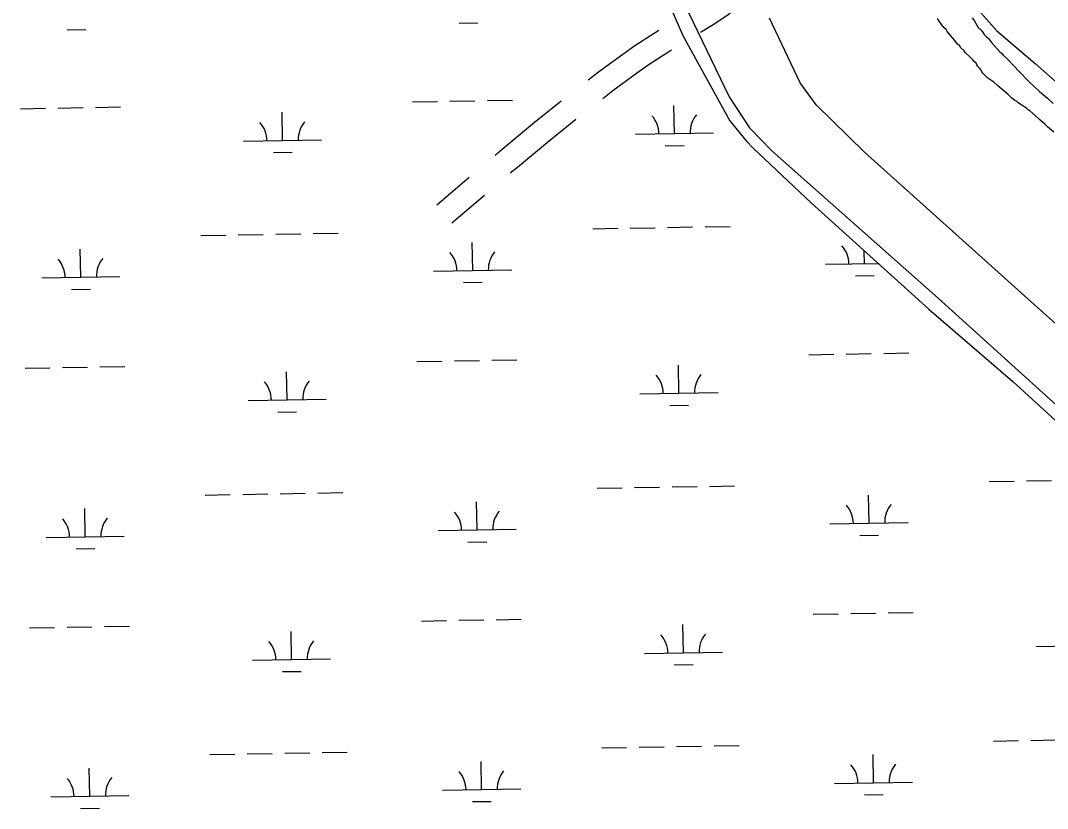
# Model space of a CAD drawing. Extents: x 3892998 to 3931244, y 278583 to 304547.
# Drawn here: x 3899987 to 3901302, y 299320 to 300330 of the extents above; entities that cross this region are included whole.
import ezdxf

# ---------------------------------------------------------------- set-up
doc = ezdxf.new("R2010")
doc.units = 0
for name, color, linetype in [('V-LEVE-TOET', 7, 'Continuous'), ('V-ROAD-CNTR', 7, 'Continuous'), ('V-SITE-VEGE', 7, 'Continuous'), ('V-TOPO-SHOR', 7, 'Continuous'), ('V-WETL-SWMP', 7, 'Continuous')]:
    doc.layers.add(name, color=color, linetype=linetype)

msp = doc.modelspace()

# ---------------------------------------------------------------- linework, layer by layer
at = {"layer": 'V-LEVE-TOET'}
for points in [[(3900715.8, 300603.7), (3900894.3, 300232.2), (3900920.4, 300192.2), (3900949, 300162.7), (3901162, 299974.2), (3901399, 299759.8)], [(3901517.6, 299758.5), (3901285.2, 299965.8), (3901067.6, 300161.3), (3901005.8, 300221.7), (3900985.4, 300249.9), (3900946.1, 300333.1)]]:
    msp.add_lwpolyline(points, dxfattribs=at)
at = {"layer": 'V-ROAD-CNTR'}
for points in [[(3900928.9, 300405.9), (3900927.7, 300388.7), (3900921.9, 300368.1), (3900909.3, 300349.9), (3900891.3, 300335.7), (3900874.1, 300324.4), (3900857.6, 300314.4)], [(3900804.6, 300317), (3900773.7, 300297.4), (3900758.4, 300286.2)], [(3900820.7, 300291.7), (3900790.6, 300272.6), (3900776, 300262)], [(3900758.4, 300286.2), (3900727.3, 300263.6), (3900714.1, 300253.4)], [(3900776, 300262), (3900745.3, 300239.6), (3900732.6, 300229.7)], [(3900679.5, 300226.4), (3900642.8, 300196.9), (3900603.9, 300164.7), (3900594.7, 300156.9)], [(3900698.3, 300203.1), (3900661.8, 300173.7), (3900623.2, 300141.7), (3900614.2, 300134.1)], [(3900561.5, 300128.6), (3900520, 300093.1)], [(3900581, 300105.7), (3900539.4, 300070.3)]]:
    msp.add_lwpolyline(points, dxfattribs=at)
at = {"layer": 'V-SITE-VEGE'}
for points in [[(3901279.7, 300214), (3901277.2, 300215.4), (3901275.2, 300217.5), (3901269.7, 300221), (3901268, 300222.3), (3901264.7, 300224.6), (3901262.6, 300226.5), (3901259.8, 300227.9), (3901256.5, 300230.2), (3901251.2, 300235.7), (3901238.6, 300246), (3901233.6, 300250.8), (3901225.9, 300255.9), (3901222.5, 300259.5), (3901219.4, 300262.3), (3901217.9, 300264.2), (3901217.1, 300266.2), (3901214.9, 300269), (3901212.9, 300270.9), (3901211.8, 300273.3), (3901210.7, 300275.2), (3901208.4, 300277.2), (3901206.5, 300279.6), (3901203, 300282.8), (3901196.9, 300289.1), (3901195.4, 300291), (3901191.2, 300295), (3901189.3, 300297.8), (3901187, 300299.7), (3901183.6, 300304.1), (3901173.7, 300315.9), (3901172.2, 300318.3), (3901169.9, 300320.6), (3901168.3, 300322.6), (3901166.4, 300324.6), (3901163.4, 300328.9), (3901161.1, 300332.4)], [(3901205.8, 300333.2), (3901208.1, 300329.7), (3901211.5, 300323.8), (3901213.4, 300321.1), (3901214.9, 300319.5), (3901216.8, 300317.9), (3901218.8, 300315.5), (3901221, 300312), (3901223.7, 300309.6), (3901226.4, 300306.8), (3901230.6, 300301.7), (3901240.9, 300289.9), (3901243.5, 300287.5), (3901245.8, 300285.1), (3901250, 300281.2), (3901260.7, 300270.1), (3901264.2, 300266.2), (3901279.8, 300250), (3901284.8, 300245.6), (3901291.7, 300238.9), (3901302, 300230.2), (3901309.3, 300223.4)], [(3901310.2, 300186.6), (3901302, 300193.5), (3901298.9, 300196.9), (3901292.4, 300202.4), (3901290.7, 300204.5), (3901286.7, 300207.7), (3901279.7, 300214)]]:
    msp.add_lwpolyline(points, dxfattribs=at)
at = {"layer": 'V-TOPO-SHOR'}
msp.add_lwpolyline([(3901200.8, 300358.2), (3901237.3, 300316.8), (3901286.4, 300274.6), (3901359.7, 300209.7)], dxfattribs=at)
at = {"layer": 'V-WETL-SWMP'}
for p, q in [((3900784.9, 300425.9), (3900835.5, 300309.9)), ((3900046.7, 300317.9), (3900070.7, 300318.4)), ((3900548.5, 300326.6), (3900572.5, 300327)), ((3900835.5, 300309.9), (3900895.2, 300201.4)), ((3900488.8, 300225.6), (3900520.8, 300226.1)), ((3900536.8, 300226.4), (3900568.8, 300227)), ((3900584.8, 300227.2), (3900616.8, 300227.8)), ((3899987, 300216.9), (3900019, 300217.4)), ((3900035, 300217.7), (3900067, 300218.3)), ((3900083, 300218.6), (3900115, 300219.1)), ((3900322.6, 300176.3), (3900322, 300212.3)), ((3900824.4, 300185), (3900823.8, 300220.9)), ((3900895.2, 300201.4), (3900916.2, 300175.8)), ((3900774.4, 300184.1), (3900874.4, 300185.8)), ((3900272.6, 300175.4), (3900372.6, 300177.1)), ((3900916.2, 300175.8), (3900925.4, 300166.3)), ((3900310.9, 300160.6), (3900334.9, 300161)), ((3900812.7, 300169.3), (3900836.7, 300169.7)), ((3900925.4, 300166.3), (3900999.3, 300096.1)), ((3900999.3, 300096.1), (3901150, 299960.1)), ((3900863.7, 300065.5), (3900895.6, 300066.1)), ((3900217.8, 300054.4), (3900249.8, 300054.9)), ((3900265.8, 300055.2), (3900297.8, 300055.7)), ((3900313.8, 300056), (3900345.8, 300056.6)), ((3900361.8, 300056.9), (3900393.8, 300057.4)), ((3900719.7, 300063.1), (3900751.7, 300063.6)), ((3900767.7, 300063.9), (3900799.7, 300064.4)), ((3900815.7, 300064.7), (3900847.7, 300065.3)), ((3900566, 300009.6), (3900565.4, 300045.6)), ((3900064.1, 300001), (3900063.5, 300036.9)), ((3901067.8, 300018.3), (3901067.5, 300034.5)), ((3901017.8, 300017.5), (3901085.1, 300018.6)), ((3900014.2, 300000.1), (3900114.1, 300001.8)), ((3900516, 300008.8), (3900616, 300010.5)), ((3901056.1, 300002.7), (3901080.1, 300003.1)), ((3900554.3, 299994), (3900578.2, 299994.4)), ((3900052.4, 299985.3), (3900076.4, 299985.7)), ((3901150, 299960.1), (3901257.8, 299867.1)), ((3900590.6, 299894.6), (3900622.6, 299895.2)), ((3900996.4, 299901.6), (3901028.4, 299902.2)), ((3901044.4, 299902.5), (3901076.4, 299903)), ((3901092.4, 299903.3), (3901124.4, 299903.9)), ((3899992.8, 299884.3), (3900024.7, 299884.8)), ((3900040.7, 299885.1), (3900072.7, 299885.7)), ((3900088.7, 299885.9), (3900120.7, 299886.5)), ((3900494.6, 299893), (3900526.6, 299893.5)), ((3900542.6, 299893.8), (3900574.6, 299894.3)), ((3900830.2, 299852.3), (3900829.6, 299888.3)), ((3900328.3, 299843.6), (3900327.7, 299879.6)), ((3901257.8, 299867.1), (3901387.7, 299748.2)), ((3900278.4, 299842.8), (3900378.3, 299844.5)), ((3900780.2, 299851.5), (3900880.2, 299853.2)), ((3900818.4, 299836.7), (3900842.4, 299837.1)), ((3900316.6, 299828), (3900340.6, 299828.4)), ((3901227.3, 299739.1), (3901259.3, 299739.7)), ((3901275.3, 299739.9), (3901307.3, 299740.5)), ((3900319.6, 299723.4), (3900351.6, 299724)), ((3900367.6, 299724.2), (3900399.6, 299724.8)), ((3900725.4, 299730.4), (3900757.4, 299731)), ((3900773.4, 299731.3), (3900805.4, 299731.8)), ((3900821.4, 299732.1), (3900853.4, 299732.6)), ((3900869.4, 299732.9), (3900901.4, 299733.5)), ((3900223.6, 299721.7), (3900255.6, 299722.3)), ((3900271.6, 299722.6), (3900303.6, 299723.1)), ((3900571.7, 299677), (3900571.1, 299713)), ((3901073.6, 299685.7), (3901072.9, 299721.7)), ((3900069.9, 299668.3), (3900069.3, 299704.3)), ((3901023.6, 299684.8), (3901123.6, 299686.6)), ((3900521.7, 299676.2), (3900621.7, 299677.9)), ((3900019.9, 299667.5), (3900119.9, 299669.2)), ((3900560, 299661.4), (3900584, 299661.8)), ((3901061.8, 299670.1), (3901085.8, 299670.5)), ((3900058.2, 299652.7), (3900082.2, 299653.1)), ((3901002.2, 299569), (3901034.2, 299569.6)), ((3901050.2, 299569.8), (3901082.2, 299570.4)), ((3901098.2, 299570.7), (3901130.2, 299571.2)), ((3900046.5, 299552.5), (3900078.5, 299553)), ((3900094.5, 299553.3), (3900126.5, 299553.9)), ((3900500.3, 299560.3), (3900532.3, 299560.9)), ((3900548.3, 299561.2), (3900580.3, 299561.7)), ((3900596.3, 299562), (3900628.3, 299562.5)), ((3900835.9, 299519.7), (3900835.3, 299555.7)), ((3899998.5, 299551.6), (3900030.5, 299552.2)), ((3900334.1, 299511), (3900333.5, 299547)), ((3901287.8, 299527.5), (3901387.8, 299529.3)), ((3900785.9, 299518.8), (3900885.9, 299520.6)), ((3900284.1, 299510.2), (3900384.1, 299511.9)), ((3900824.2, 299504.1), (3900848.2, 299504.5)), ((3900322.4, 299495.4), (3900346.4, 299495.8)), ((3901281, 299407.3), (3901313, 299407.9)), ((3900731.2, 299397.8), (3900763.2, 299398.4)), ((3900779.2, 299398.6), (3900811.2, 299399.2)), ((3900827.2, 299399.5), (3900859.2, 299400)), ((3900875.2, 299400.3), (3900907.2, 299400.8)), ((3901233, 299406.5), (3901265, 299407)), ((3900229.4, 299389.1), (3900261.4, 299389.7)), ((3900277.3, 299389.9), (3900309.3, 299390.5)), ((3900325.3, 299390.8), (3900357.3, 299391.3)), ((3900373.3, 299391.6), (3900405.3, 299392.2)), ((3901079.3, 299353.1), (3901078.7, 299389.1)), ((3900075.7, 299335.7), (3900075, 299371.7)), ((3900577.5, 299344.4), (3900576.9, 299380.4)), ((3900527.5, 299343.5), (3900627.5, 299345.3)), ((3901029.3, 299352.2), (3901129.3, 299353.9)), ((3900025.7, 299334.8), (3900125.7, 299336.6)), ((3900565.8, 299328.8), (3900589.8, 299329.2)), ((3901067.6, 299337.4), (3901091.6, 299337.9)), ((3900063.9, 299320.1), (3900087.9, 299320.5))]:
    msp.add_line(p, q, dxfattribs=at)
for centre, start, end in [((3900267.3, 300175.8), 0.2199, 41.7635), ((3900377.8, 300177.7), 140.2199, 181.7635), ((3900769.2, 300184.5), 0.2199, 41.7635), ((3900879.6, 300186.4), 140.2199, 181.7635), ((3901012.6, 300017.8), 0.2199, 41.7635), ((3900510.7, 300009.2), 0.2199, 41.7635), ((3900621.2, 300011.1), 140.2199, 181.7635), ((3900008.9, 300000.5), 0.2199, 41.7635), ((3900119.4, 300002.4), 140.2199, 181.7635), ((3900774.9, 299851.8), 0.2199, 41.7635), ((3900885.4, 299853.8), 140.2199, 181.7635), ((3900273.1, 299843.2), 0.2199, 41.7635), ((3900383.6, 299845.1), 140.2199, 181.7635), ((3900516.5, 299676.5), 0.2199, 41.7635), ((3900627, 299678.4), 140.2199, 181.7635), ((3901018.3, 299685.2), 0.2199, 41.7635), ((3901128.8, 299687.1), 140.2199, 181.7635), ((3900014.7, 299667.8), 0.2199, 41.7635), ((3900125.1, 299669.8), 140.2199, 181.7635), ((3900780.7, 299519.2), 0.2199, 41.7635), ((3900891.2, 299521.1), 140.2199, 181.7635), ((3900278.9, 299510.5), 0.2199, 41.7635), ((3900389.3, 299512.4), 140.2199, 181.7635), ((3900632.7, 299345.8), 140.2199, 181.7635), ((3901024.1, 299352.6), 0.2199, 41.7635), ((3901134.6, 299354.5), 140.2199, 181.7635), ((3900020.4, 299335.2), 0.2199, 41.7635), ((3900130.9, 299337.1), 140.2199, 181.7635), ((3900522.3, 299343.9), 0.2199, 41.7635)]:
    msp.add_arc(centre, 35.2, start, end, dxfattribs=at)

doc.saveas('drawing.dxf')
